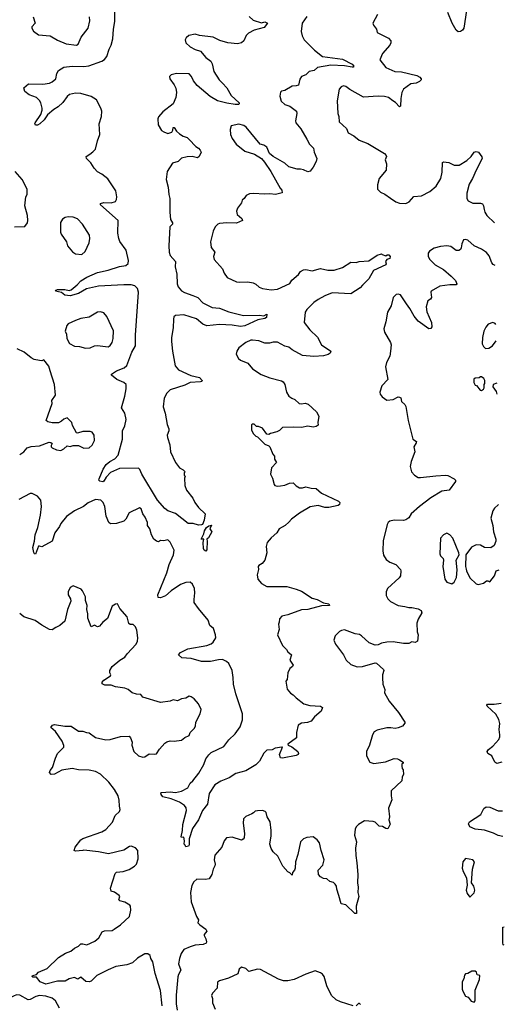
# Model space of a CAD drawing. Extents: x 2057697 to 2160550, y 827490 to 1016834.
# Tile 470 of 509: x 2139485 to 2144093, y 959921 to 969287. Entities that reach past the tile are written whole.
import ezdxf

# ---------------------------------------------------------------- set-up
doc = ezdxf.new("R2010")
doc.units = 0

msp = doc.modelspace()

# ---------------------------------------------------------------- linework, layer by layer
at = {"layer": '0CON20XD'}
for points in [[(2140306, 964934), (2140284.4, 964895.6), (2140275, 964889.2), (2140245.8, 964895.8), (2140238.8, 964905), (2140239.5, 964920.5), (2140278.8, 965011.2), (2140306.2, 965055), (2140343.8, 965085), (2140390.9, 965109.1), (2140421.9, 965145), (2140461.5, 965295), (2140464.2, 965375), (2140485, 965423.3), (2140496.4, 965485), (2140484.4, 965545), (2140452, 965595), (2140485.3, 965704.7), (2140498.5, 965775), (2140496.5, 965815), (2140475, 965836.9), (2140408.8, 965865), (2140357.5, 965905), (2140357.5, 965915), (2140405, 965946.9), (2140480, 965975), (2140505, 965998), (2140550.8, 966125), (2140587.7, 966185), (2140585.3, 966285.3), (2140615.5, 966695), (2140605, 966728), (2140578.8, 966755), (2140545, 966763.6), (2140475, 966765.9), (2140235, 966750.4), (2140120, 966725), (2140045, 966682.9), (2139965, 966660.3), (2139915.6, 966665.6), (2139882.5, 966692.5), (2139826.2, 966705), (2139831.2, 966715), (2139845, 966718.8), (2139915, 966719.1), (2139955, 966709.5), (2139975, 966715.5), (2140032.9, 966765), (2140067, 966803), (2140125, 966837.9), (2140225, 966882.7), (2140325.4, 966904.6), (2140435, 966940), (2140495, 966949.4), (2140515, 966966.2), (2140520.9, 966995), (2140496.6, 967095), (2140438.1, 967178.1), (2140427.1, 967205), (2140419.7, 967255), (2140420, 967375), (2140252, 967525), (2140253.1, 967536.9), (2140285, 967548.1), (2140355, 967544.4), (2140395, 967558), (2140404.2, 967575), (2140407.5, 967602.5), (2140398.1, 967658.1), (2140321.9, 967771.9), (2140265, 967818.6), (2140225, 967838), (2140193.7, 967873.7), (2140161.9, 967925), (2140119.4, 967965), (2140117.8, 967985), (2140151.2, 968008.8), (2140181.7, 968028.3), (2140204.7, 968055.3), (2140224.2, 968135), (2140248.5, 968195), (2140239.5, 968295), (2140263.6, 968365), (2140267.3, 968415), (2140257.8, 968445), (2140215, 968522.9), (2140165, 968555.5), (2140065, 968585.4), (2140015, 968587.9), (2139960, 968575), (2139935, 968555.7), (2139895, 968499.4), (2139851.7, 968458.3), (2139808.5, 968431.5), (2139749.4, 968380.6), (2139716.9, 968335), (2139678, 968295), (2139655, 968284), (2139635, 968283.3), (2139630, 968295), (2139633.3, 968305), (2139685, 968383.8), (2139697.5, 968425), (2139699.2, 968445), (2139686.2, 968495), (2139675, 968517.5), (2139646.2, 968545), (2139575, 968570.8), (2139533.8, 968605), (2139523, 968637), (2139570, 968675), (2139705, 968671.9), (2139767.6, 968682.4), (2139795, 968694.2), (2139829.2, 968725), (2139838.9, 968775), (2139855, 968803.8), (2139905, 968835.6), (2139985, 968845.6), (2140095, 968840.5), (2140142.7, 968847.3), (2140267.4, 968892.6), (2140291.8, 968908.2), (2140313.3, 968935), (2140334.5, 969005), (2140356.4, 969045), (2140372.1, 969105), (2140376.9, 969195), (2140388.8, 969268.8), (2140390.5, 969405)], [(2139613.8, 969315), (2139632.5, 969255), (2139601.7, 969218.3), (2139600, 969205), (2139615, 969177.5), (2139662.5, 969142.5), (2139775, 969134.3), (2139843.1, 969093.1), (2139926.4, 969056.4), (2140025, 969044.3)], [(2140025, 969044.3), (2140040, 969055), (2140071.2, 969118.8), (2140137.5, 969205), (2140151.9, 969275), (2140148.9, 969315)], [(2141667.7, 969317.7), (2141705, 969282), (2141785, 969256), (2141815, 969266.7), (2141842.5, 969255), (2141808.3, 969211.7), (2141715, 969187.8), (2141661.7, 969158.3), (2141637.5, 969135), (2141616, 969085), (2141595, 969066), (2141555, 969056.9), (2141465, 969067.3), (2141388.3, 969088.3), (2141325, 969119.5), (2141195, 969137.5), (2141155, 969148.5), (2141093.8, 969135), (2141067.5, 969115), (2141058.6, 969095), (2141065.8, 969065), (2141105, 969029.2), (2141155, 969002.5), (2141205, 968987.5), (2141255, 968928), (2141303.1, 968893.1), (2141315, 968867.5), (2141331.4, 968795), (2141382.9, 968715), (2141413.1, 968683.1), (2141455, 968638), (2141494.4, 968564.4), (2141570.8, 968495), (2141571.2, 968485), (2141565, 968481.4), (2141535, 968481.1), (2141455, 968491.9), (2141366.2, 968516.2), (2141295, 968555.7), (2141171.9, 968661.9), (2141139.2, 968705), (2141120, 968745), (2141095, 968772), (2140975, 968774), (2140926.4, 968763.6), (2140910, 968745), (2140912.5, 968725), (2140955, 968667.5), (2140968.8, 968635), (2140976.2, 968595), (2140970, 968545), (2140945, 968487.5), (2140845, 968410), (2140805, 968362.5), (2140798.8, 968345), (2140801.2, 968285), (2140835, 968233.8), (2140855, 968218.8), (2140895, 968203.8), (2140933, 968217), (2140942.5, 968235), (2140945, 968260), (2140955, 968260), (2140977.5, 968225), (2141005, 968200), (2141038.8, 968178.8), (2141076.7, 968165), (2141097.7, 968147.7), (2141160.3, 968080.3), (2141186.7, 968065), (2141202.5, 968045), (2141210, 968025), (2141192.5, 967985), (2141175, 967973.8), (2141125.6, 967985.6), (2141077.3, 967982.7), (2141022.1, 967967.9), (2140992.9, 967937.1), (2140937, 967923), (2140888.3, 967841.7), (2140876.4, 967766.4), (2140897.1, 967695), (2140902, 967625), (2140913.8, 967585), (2140912, 967455), (2140919.2, 967385), (2140938.9, 967355), (2140937, 967343), (2140914, 967315), (2140901.9, 967135), (2140905.6, 967075), (2140915.7, 967045), (2140968.1, 966985), (2140964.4, 966935.6), (2140979.6, 966865), (2140981.5, 966775), (2140992.2, 966745), (2141025, 966708.6), (2141051.4, 966691.4), (2141132.6, 966662.6), (2141180, 966645), (2141225, 966594.2), (2141315, 966547.5), (2141385, 966543.8), (2141475, 966507.5), (2141614.3, 966474.3), (2141765, 966475.7), (2141805, 966470.6), (2141835, 966486), (2141832.9, 966455), (2141815, 966444.2), (2141749.2, 966430.8), (2141626.7, 966375), (2141585, 966367.5), (2141505, 966381.3), (2141385.8, 966385.8), (2141265, 966373.8), (2141225, 966391.4), (2141165, 966442.1), (2141045, 966478.7), (2140965, 966472), (2140950.3, 966459.7), (2140947.3, 966437.3), (2140945.4, 966354.6), (2140928.9, 966265), (2140927.5, 966225), (2140936.6, 966133.4), (2140963.3, 965993.3), (2140995.5, 965955.5), (2141112.4, 965902.4), (2141195, 965882), (2141221.2, 965855), (2141216.7, 965845), (2141205, 965840.6), (2141105, 965834.6), (2141055, 965809.6), (2140916.7, 965765), (2140885, 965733.8), (2140859.5, 965685), (2140849.2, 965605), (2140868.6, 965545), (2140886, 965435), (2140903.8, 965395), (2140903.3, 965375), (2140888.8, 965335), (2140891.7, 965311.7), (2140913, 965243), (2140920, 965175), (2140967.5, 965075), (2141005, 965022.5), (2141040, 965005), (2141060, 964985), (2141050, 964975), (2141050, 964955), (2141057.5, 964945), (2141052.5, 964925), (2141056.2, 964855), (2141071.7, 964811.7), (2141131.2, 964735), (2141150, 964695), (2141185.9, 964645.9), (2141248.8, 964585), (2141240.4, 964525), (2141224, 964486), (2141215, 964480), (2141185, 964479.4), (2141135, 964493.8), (2141087.5, 964495), (2140965, 964590.8), (2140895, 964616), (2140865, 964638), (2140795, 964716), (2140646.2, 964965), (2140627.9, 965007.9), (2140615, 965021.4), (2140433.6, 965016.4), (2140350, 964980), (2140306, 964934)], [(2142215, 969317.1), (2142171.4, 969255), (2142161.4, 969175), (2142172.4, 969132.4), (2142191.1, 969095), (2142287.1, 968997.1), (2142365, 968935.4), (2142555, 968912.5), (2142645, 968864.4), (2142662.5, 968845), (2142656.2, 968835), (2142645, 968833.6), (2142575, 968846.2), (2142445, 968852.7), (2142317.3, 968832.7), (2142285, 968803.1), (2142237.1, 968792.9), (2142206.6, 968763.4), (2142163.3, 968745), (2142149.5, 968720.5), (2142135, 968663.3), (2142115, 968656), (2142075, 968655.8), (2142007, 968613), (2141975, 968606.2), (2141964.2, 968595.8), (2141958.3, 968558.3), (2141972.7, 968512.7), (2142005, 968481.2), (2142055, 968464), (2142116.7, 968415), (2142121.2, 968395), (2142108.8, 968325), (2142110.8, 968305), (2142157.5, 968247.5), (2142215, 968151.2), (2142241.9, 968101.9), (2142277.5, 968065), (2142283.8, 968025), (2142308.8, 967965), (2142305, 967937.5), (2142275, 967882.5), (2142247.5, 967845), (2142225, 967838.8), (2142185, 967858.8), (2142155, 967866.2), (2142124.1, 967864.1), (2142045, 967886), (2142005, 967923.3), (2141895.7, 967985.7), (2141861.2, 968015), (2141833.8, 968075), (2141805, 968093.8), (2141773.1, 968103.1), (2141637.5, 968265), (2141615, 968280.8), (2141567.7, 968292.3), (2141494.3, 968275.7), (2141487.7, 968242.3), (2141490.8, 968195), (2141506.2, 968155), (2141543.1, 968103.1), (2141626.7, 968035), (2141717.7, 968007.7), (2141783.3, 967965), (2141812.3, 967932.3), (2141872.1, 967842.1), (2141961.2, 967685), (2141978, 967665), (2141979.2, 967640.8), (2141917, 967623), (2141865, 967631.4), (2141815, 967625.6), (2141705, 967631.9), (2141670.9, 967629.1), (2141640, 967615), (2141620, 967585), (2141599.3, 967570.7), (2141593.8, 967545), (2141556.2, 967495), (2141548, 967465), (2141553.8, 967435), (2141598.8, 967395), (2141603.3, 967375), (2141547.5, 967352.5), (2141455, 967354.4), (2141385, 967348.8), (2141369.5, 967340.5), (2141344, 967315), (2141324.4, 967275.6), (2141300, 967175), (2141305, 967120), (2141340, 967075), (2141327.5, 967035), (2141333.3, 967005), (2141415, 966916.7), (2141430, 966875), (2141458.8, 966835), (2141545, 966794.2), (2141575, 966790), (2141655.9, 966794.1), (2141705, 966784), (2141729.7, 966769.7), (2141763, 966743), (2141795, 966730.8), (2141875, 966718.1), (2141935, 966723.9), (2142053.1, 966776.9), (2142071.9, 966808.1), (2142136.7, 966863.3), (2142155, 966892.5), (2142185, 966907.1), (2142205, 966909.2), (2142265, 966897.8), (2142345, 966920), (2142415, 966903.5), (2142475, 966903.6), (2142555, 966930), (2142635, 966978.8), (2142685, 966977.5), (2142714.1, 966985.9), (2142805.8, 966994.2), (2142885, 967046), (2142925, 967060), (2142931.7, 967051.7), (2142965, 967040), (2142980, 967050), (2142995, 967051.2), (2143008, 967035), (2143004.1, 967015.9), (2142977.5, 967005), (2142963.8, 966985), (2142970, 966965), (2142965, 966953.8), (2142850, 966900), (2142805, 966822.9), (2142745, 966760.8), (2142722.9, 966737.1), (2142635, 966678.8), (2142455, 966688.1), (2142385, 966658.9), (2142322, 966625), (2142282, 966595), (2142215, 966530), (2142199.2, 966505), (2142190, 966405), (2142244.2, 966335), (2142315.6, 966265.6), (2142356, 966195), (2142442.5, 966135), (2142437.5, 966115), (2142417.9, 966102.1), (2142375, 966090), (2142282.6, 966082.6), (2142175, 966091.1), (2142076.9, 966146.9), (2142045, 966172.5), (2142005, 966180.8), (2141935, 966220), (2141895, 966220), (2141861.3, 966208.7), (2141815, 966209.5), (2141760.2, 966230.2), (2141698.5, 966238.5), (2141682.3, 966237.7), (2141633.8, 966215), (2141568.8, 966165), (2141551.2, 966135), (2141543.3, 966105), (2141564.1, 966064.1), (2141585, 966048.8), (2141655, 966018.8), (2141700, 965965), (2141781.1, 965911.1), (2141865, 965880), (2141975, 965850), (2141990.5, 965840.5), (2142007.3, 965817.3), (2142022.7, 965742.7), (2142045, 965706.2), (2142073.3, 965685), (2142102.6, 965672.6), (2142143.3, 965635), (2142165, 965632.7), (2142199.7, 965639.7), (2142228.3, 965628.3), (2142306.7, 965555), (2142330, 965515), (2142318.8, 965455), (2142321.7, 965428.3), (2142305, 965416.7), (2142275, 965412), (2142225, 965418.8), (2142165, 965408.5), (2142088, 965412), (2141985, 965406), (2141955, 965377.5), (2141930, 965365), (2141868.3, 965351.7), (2141855, 965340), (2141833.6, 965343.6)], [(2142886.1, 969336.1), (2142843.3, 969255), (2142850, 969235), (2142876.8, 969196.8), (2142885, 969163.3), (2142990.7, 969110.7), (2143012.5, 969085), (2143013.8, 969065), (2143005.8, 969045), (2142933.7, 968966.3), (2142910.8, 968905), (2142965, 968833.3), (2143053, 968793), (2143115, 968789.2), (2143262.5, 968755), (2143290.3, 968740.3), (2143303.3, 968725), (2143303.3, 968715), (2143285, 968698.8), (2143254, 968684), (2143205, 968675.7), (2143135, 968626), (2143120, 968595), (2143108, 968538), (2143105, 968463.8), (2143095, 968456.2), (2143059.1, 968499.1), (2143033.8, 968515), (2142991.2, 968545), (2142955, 968556.5), (2142895, 968560.5), (2142755, 968550), (2142623.3, 968623.3), (2142585, 968651.2), (2142565, 968656.7), (2142540.7, 968649.3), (2142524.2, 968625.8), (2142502.9, 968515), (2142509.2, 968395), (2142518.8, 968365), (2142522.9, 968315), (2142590.9, 968250.9), (2142609.7, 968209.7), (2142662.3, 968182.3), (2142711.7, 968141.7), (2142795, 968108), (2142952.5, 968015), (2142970, 967995), (2142972.5, 967985), (2142960, 967955), (2142973.3, 967915), (2142968.8, 967855), (2142903.8, 967775), (2142887.5, 967715), (2142887.5, 967675), (2142916.4, 967646.4), (2142958.3, 967628.3), (2143011.7, 967588.3), (2143062.5, 967555), (2143095, 967541.2), (2143155, 967539.2), (2143187.3, 967552.7), (2143232.5, 967605), (2143305, 967612.5), (2143385, 967653.1), (2143445, 967702.5), (2143490.8, 967775), (2143503.1, 967835), (2143505, 967927.5), (2143515, 967933.3), (2143565, 967929.2), (2143615, 967903.8), (2143665, 967902), (2143735, 967947.5), (2143776.7, 967985), (2143805, 968026.7), (2143825, 968033.3), (2143846.4, 968026.4), (2143880.7, 967980.7), (2143883.8, 967965), (2143824.3, 967855), (2143791.9, 967775), (2143758.6, 967721.4), (2143737.1, 967635), (2143738, 967585), (2143750, 967565), (2143795, 967541.4), (2143865, 967540), (2143884.1, 967534.1), (2143895.7, 967515.7), (2143900.8, 967480.8), (2143908, 967455), (2143928, 967425), (2143999.7, 967354.9)], [(2143732.5, 969375), (2143706.7, 969205), (2143693.9, 969186.1), (2143675, 969173.3), (2143655, 969171.2), (2143635.9, 969185.9), (2143596.9, 969255), (2143557.1, 969355)], [(2139435, 967317.5), (2139535, 967320), (2139560, 967355), (2139562.5, 967375), (2139560, 967425), (2139533.8, 967515), (2139545, 967600), (2139556.2, 967625), (2139556.7, 967675), (2139508.8, 967765), (2139441.2, 967841.2)], [(2140075, 967054), (2140108.8, 967081.2), (2140145.9, 967164.1), (2140151.2, 967205), (2140147.7, 967237.7), (2140081.7, 967341.7), (2140035, 967390.8), (2139995, 967408.8), (2139945, 967412), (2139916.1, 967403.9), (2139892.3, 967387.7), (2139873.9, 967356.1), (2139873.8, 967265), (2139880, 967245), (2139930, 967175), (2139941.2, 967135), (2139988.8, 967078.8), (2140015, 967058.8), (2140075, 967054)], [(2144005.2, 966948.7), (2143987.6, 966957.6), (2143974.3, 966975), (2143949.8, 967039.8), (2143925, 967071.1), (2143875, 967104.4), (2143805, 967135.7), (2143745, 967189.4), (2143725, 967195.7), (2143705, 967192), (2143689.4, 967155), (2143683.3, 967116.7), (2143675, 967101.2), (2143659.7, 967090.3), (2143635, 967092.5), (2143585, 967128.1), (2143545, 967136.9), (2143485, 967129.4), (2143425, 967112), (2143381.2, 967085), (2143368, 967065), (2143368, 967035), (2143386, 967005), (2143436, 966955), (2143515, 966910), (2143588.3, 966848.3), (2143630, 966805), (2143641.2, 966775), (2143635, 966764), (2143575, 966763.5), (2143479.3, 966750.7), (2143397.5, 966705), (2143393.1, 966695), (2143402, 966645), (2143390.8, 966629.2), (2143365, 966613.3), (2143351.1, 966555), (2143356.6, 966506.6), (2143402, 966405), (2143403.9, 966366.1), (2143395, 966347.5), (2143375, 966346.7), (2143275, 966418.5), (2143236.5, 966465), (2143195, 966540.8), (2143162.2, 966585), (2143105, 966668.8), (2143085, 966676.2), (2143065, 966673.3), (2143035, 966642.5), (2143016, 966565), (2142981.2, 966505), (2142967.9, 966412.1), (2142946.2, 966345), (2142953.8, 966315), (2143010.6, 966215), (2143015.7, 966194.3), (2143012.3, 966132.3), (2143002.9, 966085), (2142974.3, 966025), (2142964.2, 965985.8), (2142986.2, 965865), (2142928.8, 965805), (2142908.8, 965745), (2142914.1, 965724.1), (2142930.5, 965700.5), (2142975, 965666.7), (2143035, 965673.8), (2143085, 965697.5), (2143097.3, 965697.3), (2143108.6, 965688.6), (2143116.2, 965655), (2143145.8, 965625.8), (2143155.8, 965605.8), (2143178, 965475), (2143223.3, 965295), (2143257.5, 965275), (2143255, 965262.5), (2143233.3, 965225), (2143243, 965177), (2143206.7, 965085), (2143197.5, 965035), (2143210, 964985), (2143240, 964955), (2143275, 964933.3), (2143295, 964931.2), (2143440.9, 964949.1), (2143535, 964953.3), (2143555, 964950), (2143615, 964917.5), (2143627.5, 964905), (2143627.5, 964895), (2143568.3, 964811.7), (2143499.7, 964800.3), (2143395, 964738.8), (2143286, 964655), (2143206, 964585), (2143185, 964548.8), (2143155, 964530), (2143135, 964523.3), (2143045, 964525.8), (2143005, 964515.8), (2142987.7, 964502.3), (2142978.8, 964485), (2142941.7, 964328.3), (2142936.7, 964235), (2142943.6, 964193.6), (2142970.7, 964150.7), (2143005, 964127.5), (2143063, 964103), (2143105, 964057.5), (2143110, 964045), (2143106.7, 963995), (2143093.9, 963976.1), (2142983.2, 963876.8), (2142969.2, 963845), (2142970.3, 963810.3), (2142985, 963776.7), (2143011.2, 963751.2), (2143085, 963713.8), (2143146.1, 963706.1), (2143184.1, 963694.1), (2143215, 963695.8), (2143275, 963681.4), (2143303.8, 963665), (2143308.8, 963645), (2143275, 963583.3), (2143262, 963545), (2143263.3, 963465), (2143273.3, 963435), (2143266.2, 963375), (2143245, 963363.3), (2143215, 963367.5), (2143186.1, 963353.9), (2143135, 963351.2), (2143035, 963368), (2142975, 963365.8), (2142925, 963356), (2142895, 963338.8), (2142865, 963336.2), (2142807.7, 963357.7), (2142735.6, 963425.6), (2142715, 963438), (2142675, 963444), (2142575, 963481.2), (2142545, 963476.7), (2142525, 963466.7), (2142484, 963426), (2142471.2, 963385), (2142488.8, 963345), (2142564, 963244), (2142588.8, 963195), (2142633.4, 963153.4), (2142695, 963129.2), (2142745, 963134.2), (2142865, 963170), (2142877.5, 963165), (2142943.3, 963105), (2142946.2, 963095), (2142934, 963055), (2142934, 963025), (2142938, 962965), (2142956, 962915), (2142954.2, 962884.2), (2142998.8, 962805), (2143086.8, 962696.8), (2143146.2, 962605), (2143146.7, 962595), (2143123.6, 962566.4), (2143085, 962549.2), (2143055, 962544.3), (2143015, 962551.4), (2142975, 962550), (2142885, 962528.6), (2142857, 962513), (2142838.8, 962485), (2142812.5, 962385), (2142782.5, 962325), (2142781.2, 962285), (2142813.8, 962225), (2142851.7, 962211.7), (2142962.7, 962227.3), (2143045, 962258.8), (2143076.1, 962256.1), (2143096.4, 962246.4), (2143130, 962225), (2143130, 962215), (2143120, 962205), (2143120, 962185), (2143122.5, 962165), (2143131.7, 962151.7), (2143133, 962107), (2143123.3, 962085), (2143117.5, 962045), (2143018.3, 961951.7), (2143016.7, 961905), (2143023.6, 961866.4), (2142990.8, 961785), (2143002, 961705), (2142994.1, 961674.1), (2143006.2, 961635), (2142990, 961595), (2142985, 961590), (2142965, 961593.3), (2142935, 961610.8), (2142902.5, 961615), (2142865, 961652.5), (2142845, 961660), (2142765, 961666.7), (2142705, 961632.5), (2142685, 961610), (2142674, 961585), (2142668.3, 961528.3), (2142686.7, 961465), (2142678.8, 961405), (2142680, 961335), (2142692, 961265), (2142699.2, 961155), (2142697.1, 961075), (2142704, 961035), (2142700.8, 960985), (2142709.2, 960945), (2142684, 960855), (2142687, 960783), (2142672.5, 960785), (2142585, 960866.7), (2142542.5, 960875), (2142520, 960955), (2142499.2, 961015), (2142496, 961045), (2142483.9, 961063.9), (2142468.8, 961078.8), (2142435, 961088.8), (2142405, 961113.3), (2142375, 961116.7), (2142345, 961133.8), (2142326.7, 961155), (2142323, 961197), (2142367.5, 961245), (2142381.2, 961295), (2142350, 961385), (2142335.8, 961455), (2142312.5, 961485), (2142275, 961512.5), (2142215, 961508.8), (2142183.9, 961496.1), (2142153.9, 961466.1), (2142130.8, 961345), (2142107.5, 961275), (2142103.8, 961215), (2142096.7, 961195), (2142080, 961175), (2142075, 961150), (2142055, 961170), (2142035, 961180), (2141987.5, 961235), (2141938.8, 961328.8), (2141895, 961370), (2141875, 961402.5), (2141862, 961445), (2141875.7, 961524.3), (2141877.5, 961575), (2141865.8, 961655), (2141838.8, 961705), (2141830, 961745), (2141820, 961755), (2141795, 961763.3), (2141745, 961760), (2141723, 961757), (2141709.3, 961740.7), (2141691.7, 961731.7), (2141635, 961707.5), (2141612.5, 961685), (2141610, 961645), (2141623.8, 961545), (2141618.8, 961505), (2141609.5, 961490.5), (2141595, 961481.2), (2141505, 961511.2), (2141452.5, 961505), (2141430, 961475), (2141406.2, 961415), (2141340.5, 961339.5), (2141333.8, 961295), (2141344, 961255), (2141342, 961238), (2141324, 961205), (2141310.8, 961155), (2141288, 961115), (2141253, 961107), (2141170.3, 961109.7), (2141141.4, 961085), (2141120.9, 961049.1), (2141109.2, 960985), (2141116.9, 960895), (2141167.5, 960755), (2141184, 960725), (2141178.8, 960695), (2141197.1, 960675), (2141254.4, 960635), (2141265.6, 960615), (2141238, 960585), (2141238, 960575), (2141256.1, 960543.9), (2141261.2, 960515), (2141257, 960503), (2141231.2, 960488.8), (2141155, 960484.2), (2141105, 960465.8)], [(2140111.2, 966161.2), (2140155, 966164.2), (2140195, 966183.3), (2140225, 966188.8), (2140325, 966176.2), (2140345, 966186.7), (2140363, 966217), (2140374.2, 966255), (2140376.8, 966326.8), (2140315, 966462.5), (2140285, 966496.7), (2140255, 966506.2), (2140225, 966503.8), (2140145, 966456.7), (2140065, 966443.3), (2140015, 966426.2), (2139946.4, 966393.6), (2139933.6, 966376.4), (2139916.7, 966325), (2139928.8, 966295), (2139934, 966255), (2139960, 966205), (2140005, 966182.5), (2140055, 966178), (2140111.2, 966161.2)], [(2144012.8, 966385.6), (2144005, 966396.7), (2143985, 966406.2), (2143939.5, 966390.5), (2143917, 966363), (2143898, 966325), (2143884, 966265), (2143883.9, 966203.9), (2143896.4, 966176.4), (2143915, 966157.5), (2143945, 966163.3), (2143980, 966185), (2144014.9, 966230.6)], [(2139485, 965150), (2139525, 965175.8), (2139555, 965214), (2139595, 965226.2), (2139675, 965232), (2139765, 965266.7), (2139780, 965265), (2139792.5, 965255), (2139783.8, 965235), (2139784.1, 965224.1), (2139792.5, 965215), (2139835, 965196.2), (2139875, 965190), (2139905, 965203.3), (2139935, 965232.5), (2139965, 965226), (2139995, 965236), (2140043, 965237), (2140095, 965211.2), (2140145, 965213.8), (2140175, 965240), (2140197.4, 965282.6), (2140192, 965335), (2140175, 965362), (2140155, 965368), (2140085, 965370), (2140035, 965352.5), (2140025, 965357.5), (2139987.5, 965425), (2139980, 965455), (2139935, 965500), (2139905, 965487.5), (2139883, 965467), (2139855, 965452.5), (2139795, 965451.2), (2139751.2, 965461.2), (2139736.7, 965475), (2139794, 965635), (2139792, 965665), (2139826.4, 965716.4), (2139816.2, 965815), (2139773.6, 965946.4), (2139760.7, 965990.7), (2139715, 966050), (2139695, 966042.5), (2139675, 966043.3), (2139624.2, 966054.2), (2139595, 966068.8), (2139526.7, 966125), (2139460, 966155)], [(2143875, 965760), (2143895, 965772.5), (2143902.5, 965785), (2143900, 965815), (2143907.5, 965825), (2143907.5, 965855), (2143897.5, 965875), (2143875, 965890), (2143865, 965890), (2143855, 965880), (2143815, 965877.5), (2143803.9, 965866.1), (2143802.5, 965855), (2143803.3, 965835), (2143815, 965810), (2143828.3, 965808.3), (2143863.6, 965763.6), (2143875, 965760)], [(2144020.4, 965829.8), (2143987.5, 965815), (2143983, 965793), (2144015, 965750), (2144021.8, 965724)], [(2141833.6, 965343.6), (2141795, 965400), (2141757, 965417), (2141738.3, 965418.3), (2141715, 965437.5), (2141695, 965440), (2141688.3, 965431.7), (2141690, 965385), (2141705, 965350), (2141730, 965325), (2141745, 965320), (2141815, 965247.5), (2141853.6, 965233.6), (2141863.9, 965223.9), (2141892, 965155), (2141906.7, 965135), (2141906.7, 965105), (2141926.2, 965075), (2141878.8, 965025), (2141871.2, 964965), (2141890, 964925), (2141903.3, 964865), (2141912.5, 964855), (2141935, 964848.8), (2141965, 964851.2), (2142005, 964858.8), (2142051.7, 964878.3), (2142085, 964880), (2142115, 964851.2), (2142144.4, 964834.4), (2142175, 964834.3), (2142205, 964844.2), (2142255, 964830), (2142305, 964828), (2142355, 964782.9), (2142517, 964707), (2142528.8, 964695), (2142526.7, 964675), (2142514.2, 964665.8), (2142425, 964645.8), (2142385, 964645.7), (2142324.4, 964664.4), (2142247.2, 964652.8), (2142145, 964592), (2142070, 964535), (2142045, 964506.7), (2142008.8, 964475), (2141953.3, 964445), (2141930, 964405), (2141875, 964358.8), (2141838.8, 964315), (2141828, 964275), (2141833.8, 964215), (2141816.2, 964145), (2141790, 964115), (2141757.5, 964095), (2141753.3, 964085), (2141756.4, 964056.4), (2141743.8, 964005), (2141750, 963965), (2141785, 963922), (2141835, 963895.7), (2142025, 963894), (2142115, 963870.8), (2142165, 963850), (2142265, 963784.3), (2142315, 963771.4), (2142375, 963738.6), (2142425, 963730), (2142431.2, 963715), (2142355, 963709.4), (2142225, 963675.6), (2142165, 963672.2), (2142035, 963625.8), (2141977.7, 963612.3), (2141955, 963587.5), (2141951.2, 963555), (2141946.2, 963535), (2141951.2, 963485), (2141936.2, 963435), (2141984.2, 963334.2), (2142023.3, 963295), (2142035, 963273.3), (2142068.8, 963245), (2142054, 963195), (2142083.8, 963145), (2142080, 963135), (2142053.8, 963115), (2142036.2, 963075), (2142029.3, 963010.7), (2142017, 962993), (2142029.3, 962919.3), (2142060.5, 962880.5), (2142085.8, 962865.8), (2142113.3, 962835), (2142187.3, 962777.3), (2142245, 962761.9), (2142346.1, 962756.1), (2142363, 962743), (2142350.3, 962709.7), (2142286.7, 962655), (2142256.7, 962615), (2142222.3, 962602.3), (2142164.5, 962595.5), (2142132.5, 962575), (2142117.5, 962505), (2142117.5, 962455), (2142034.2, 962394.2), (2142036.7, 962385), (2142071.1, 962371.1), (2142130.6, 962325), (2142137.5, 962305), (2142134.2, 962295.8), (2142112.9, 962287.1), (2141985, 962260.5), (2141965.5, 962265.5), (2141956.2, 962296.2), (2141983.8, 962365), (2141977.3, 962367.3), (2141913.1, 962356.9), (2141885, 962342.5), (2141835, 962337.1), (2141805, 962310.8), (2141766.4, 962233.6), (2141731.3, 962198.7), (2141635, 962141.1), (2141541.2, 962115), (2141476.2, 962073.8), (2141397, 962043), (2141342.1, 962007.9), (2141288, 961925), (2141269.5, 961825), (2141224.5, 961765.5), (2141185, 961676.2), (2141128, 961592), (2141096, 961495), (2141097, 961437), (2141090, 961425), (2141065, 961420), (2141060, 961435), (2141047.5, 961445), (2141053.3, 961475), (2141045, 961510), (2141025, 961507.5), (2141020, 961515), (2141034, 961575), (2141035, 961630), (2141071.9, 961765), (2141069.3, 961789.3), (2141052, 961812), (2141003.5, 961843.5), (2140926.4, 961876.4), (2140846.2, 961895), (2140830, 961915), (2140828.3, 961931.7), (2140835, 961936.7), (2140915, 961942), (2140965, 961936.7), (2141025, 961948.5), (2141085, 961979.2), (2141105.5, 962024.5), (2141130, 962045), (2141189.4, 962120.6), (2141235, 962202), (2141256.5, 962255), (2141283.3, 962295), (2141305, 962314.4), (2141425, 962374.3), (2141472.9, 962437.1), (2141535.3, 962494.7), (2141579.9, 962560.1), (2141602.9, 962625), (2141603.5, 962685), (2141540.4, 962875), (2141517.3, 962965), (2141515, 963030), (2141504.4, 963095), (2141472.4, 963162.4), (2141452.6, 963182.6), (2141415, 963199.5), (2141375, 963197.8), (2141299.1, 963180.9), (2141215, 963182.9), (2141115, 963211.4), (2141025.9, 963215.9), (2140993.6, 963243.6), (2141013, 963267), (2141085, 963300.6), (2141265, 963333.3), (2141305, 963348.6), (2141326, 963365), (2141348.8, 963405), (2141347.5, 963435), (2141329.4, 963495), (2141293.2, 963523.2), (2141276.4, 963573.6), (2141184.4, 963684.4), (2141145, 963742.5), (2141142.7, 963772.7), (2141151.4, 963835), (2141146.9, 963875), (2141127.2, 963917.2), (2141105, 963935.8), (2141065, 963932.9), (2141015, 963912.9), (2140925, 963854.3), (2140870, 963805), (2140825, 963785.7), (2140800.3, 963790.3), (2140799.5, 963815), (2140885.6, 964025), (2140907.8, 964105), (2140947.7, 964195), (2140955, 964240), (2140916.4, 964316.4), (2140895, 964340), (2140855, 964329.2), (2140825, 964333.8), (2140805, 964320), (2140785, 964325.8), (2140760, 964345), (2140737, 964387), (2140722.5, 964445), (2140698.8, 964475), (2140700.8, 964505), (2140678, 964555), (2140655.6, 964585.6), (2140639.2, 964635), (2140625, 964642.5), (2140527.1, 964595), (2140495.4, 964535), (2140474.5, 964515), (2140405, 964493.3), (2140349.6, 964489.6), (2140334.2, 964504.2), (2140306.9, 964565), (2140295.4, 964655), (2140278.9, 964695), (2140255.3, 964715.3), (2140205, 964722.5), (2140135, 964689.5), (2140093.1, 964656.9), (2140007.5, 964615), (2139928.8, 964561.2), (2139876.9, 964495), (2139863.3, 964465), (2139818.1, 964405), (2139795, 964326.2), (2139695, 964272.5), (2139675, 964280), (2139665, 964277.5), (2139635, 964203.3), (2139625, 964206.7), (2139619.1, 964219.1), (2139611.5, 964265), (2139624.4, 964325.6), (2139633.5, 964385), (2139658.1, 964455), (2139683.8, 964575), (2139693.8, 964655), (2139687.5, 964715), (2139653.6, 964753.6), (2139605, 964778.8), (2139585, 964780), (2139477.2, 964722.8)], [(2144036.1, 964671.2), (2144035, 964670.8), (2143999.3, 964640.7), (2143985, 964613.3), (2143966, 964545), (2143983.8, 964475), (2143989.2, 964415), (2144013.3, 964345), (2144013.3, 964325), (2143996.7, 964285), (2143965, 964263.3), (2143905, 964266.7), (2143865, 964287.5), (2143825, 964292.5), (2143781.8, 964268.2), (2143727.5, 964195), (2143722.5, 964085), (2143731.7, 964058.3), (2143732.5, 964045), (2143765.9, 963975.9), (2143825, 963920), (2143845, 963913.8), (2143893.9, 963926.1), (2143925, 963948.8), (2143935, 963950), (2143955, 963940), (2144000, 963995), (2144015, 964042.5), (2144044.4, 964054.5)], [(2141255, 964230), (2141239.4, 964239.4), (2141232.5, 964255), (2141231.2, 964315), (2141237.5, 964345), (2141210, 964345), (2141236.2, 964395), (2141242.5, 964425), (2141261.1, 964455), (2141285, 964472), (2141307.5, 964477.5), (2141294.2, 964445), (2141311.2, 964415), (2141280.9, 964359.1), (2141263.3, 964345), (2141269.2, 964325), (2141265.8, 964245), (2141255, 964230)], [(2143595, 963920), (2143616.7, 963935), (2143639.3, 963980.7), (2143643.3, 964055), (2143634.1, 964145.9), (2143662.5, 964195), (2143660, 964215), (2143603.3, 964355), (2143575, 964386.7), (2143545, 964402.5), (2143515, 964387.5), (2143487.5, 964355), (2143480, 964205), (2143486.4, 964186.4), (2143510.5, 964160.5), (2143515.9, 964145.9), (2143508.8, 964085), (2143526.1, 963966.1), (2143547.5, 963935), (2143595, 963920)], [(2140840, 959905), (2140823.2, 960053.2), (2140774.3, 960215), (2140750, 960325), (2140730.8, 960355), (2140724.2, 960385), (2140705, 960400), (2140675, 960400), (2140605, 960360), (2140558.8, 960315), (2140504.5, 960295.5), (2140400.3, 960279.7), (2140325, 960250), (2140218.8, 960195), (2140165, 960141.2), (2140145, 960133.3), (2140115, 960136.2), (2140065, 960180), (2140039.3, 960160.7), (2140005, 960176.7), (2139955, 960163.8), (2139918.3, 960141.7), (2139845, 960140), (2139735, 960113.3), (2139680, 960135), (2139645, 960180), (2139609.3, 960179.3), (2139603.3, 960185), (2139607.5, 960195), (2139645, 960202.5), (2139664.4, 960225.6), (2139745, 960262.5), (2139853.9, 960366.1), (2139922.1, 960407.9), (2139972.7, 960427.3), (2140005, 960454), (2140045.6, 960474.4), (2140065, 960496), (2140085, 960496), (2140125, 960486.2), (2140199.7, 960520.3), (2140236.8, 960553.2), (2140269.5, 960610.5), (2140290.5, 960619.5), (2140365, 960624), (2140385, 960634), (2140445, 960676.2), (2140528.8, 960755), (2140543.3, 960815), (2140540, 960855), (2140532.5, 960865), (2140485, 960892), (2140437.5, 960905), (2140427.5, 960915), (2140437.5, 960945), (2140432.5, 960955), (2140385.7, 960985.7), (2140355, 960997.5), (2140348.8, 961025), (2140393.3, 961165), (2140405, 961176.2), (2140470, 961185), (2140525, 961204), (2140577.5, 961235), (2140596.2, 961255), (2140612.5, 961305), (2140610, 961385), (2140585, 961410), (2140545, 961423.3), (2140529.3, 961420.7), (2140475, 961386), (2140329.1, 961350.9), (2140235, 961370.8), (2140095, 961386.7), (2140085, 961383.3), (2140015, 961377.5), (2140002.5, 961385), (2140012.5, 961415), (2140065, 961484), (2140085, 961499.2), (2140265, 961562.2), (2140305, 961584.3), (2140366.7, 961653.3), (2140391.4, 961715), (2140435.7, 961755), (2140442, 961775), (2140434.4, 961804.4), (2140432.4, 961862.4), (2140421.4, 961905), (2140387.5, 961965), (2140333.3, 962035), (2140255, 962109.4), (2140205.5, 962135.5), (2140146.8, 962146.8), (2140045, 962150), (2139985, 962164.2), (2139885, 962147.5), (2139815, 962109.2), (2139785, 962106.2), (2139768.8, 962125), (2139773.8, 962145), (2139795.7, 962174.3), (2139826.6, 962263.4), (2139843.1, 962306.9), (2139903.8, 962365), (2139906.1, 962383.9), (2139888.1, 962425), (2139826.8, 962516.8), (2139780, 962555), (2139797.5, 962575), (2139815, 962581.2), (2139915, 962566.7), (2139975, 962566), (2140045, 962517.5), (2140085, 962518), (2140120, 962505), (2140145, 962503.8), (2140205, 962458), (2140305, 962437.5), (2140345, 962440), (2140445, 962467.1), (2140525, 962472.5), (2140538.8, 962455), (2140553.3, 962415), (2140552, 962385), (2140571.2, 962325), (2140615, 962283.8), (2140655, 962271.2), (2140675.9, 962274.1), (2140715, 962303.3), (2140765, 962298.8), (2140785, 962303.3), (2140813, 962347), (2140865, 962403.3), (2140885, 962416.2), (2140915, 962426.2), (2140955, 962423.3), (2141025, 962432), (2141055, 962460), (2141095, 962477.5), (2141106, 962505), (2141144.4, 962545.6), (2141156, 962565), (2141158.8, 962605), (2141200, 962685), (2141211.2, 962725), (2141185, 962780), (2141145, 962826.7), (2141115, 962846.7), (2141095, 962852.5), (2141065, 962831.2), (2141025, 962826.7), (2140987, 962807), (2140945, 962816.7), (2140915, 962803.8), (2140825, 962791.2), (2140655, 962842.5), (2140636.1, 962866.1), (2140595, 962870), (2140555, 962884), (2140515, 962914.2), (2140485, 962927.1), (2140395, 962941.9), (2140355, 962955.6), (2140295, 962957.5), (2140269.3, 962969.3), (2140268.8, 962985), (2140286, 963005), (2140347.5, 963045), (2140352.5, 963055), (2140342.5, 963075), (2140342.5, 963095), (2140365, 963132.5), (2140437, 963193), (2140485, 963223.8), (2140506.7, 963255), (2140591.2, 963345), (2140606.2, 963375), (2140608.8, 963405), (2140598.3, 963478.3), (2140585, 963512.5), (2140565, 963532), (2140535, 963534), (2140522.2, 963542.2), (2140505.7, 963605.7), (2140436.4, 963686.4), (2140415, 963730), (2140395, 963727.5), (2140365, 963707.5), (2140318.6, 963591.4), (2140276.2, 963555), (2140245, 963516.7), (2140225, 963510), (2140195, 963526.7), (2140165, 963512.5), (2140132.5, 963595), (2140133.3, 963635), (2140123.3, 963675), (2140126, 963715), (2140110.7, 963760.7), (2140110, 963795), (2140082.5, 963855), (2140069.3, 963869.3), (2139995, 963902.5), (2139964.1, 963885.9), (2139946.7, 963845), (2139947.5, 963815), (2139967, 963777), (2139970, 963755), (2139940, 963675), (2139913.6, 963566.4), (2139867.3, 963522.7), (2139827.5, 963505), (2139795, 963481.2), (2139767.5, 963485), (2139695, 963526.2), (2139632.7, 963572.7), (2139526.1, 963606.1), (2139485, 963636.7)], [(2144069.2, 962223), (2144021.2, 962211.2), (2144004.2, 962224.2), (2143975, 962283.3), (2143937.3, 962307.3), (2143930, 962325), (2143942.9, 962345), (2143985, 962375.6), (2144039.3, 962440.7), (2144050.8, 962465), (2144051.4, 962485), (2144044.4, 962535), (2144051.7, 962591.7), (2144041.1, 962631.1), (2144010.9, 962680.9), (2143930.8, 962755), (2143926.2, 962765), (2143932.5, 962775), (2143995, 962776.2), (2144061.6, 962786.2)], [(2144078.8, 961516.4), (2144035.9, 961525.9), (2143989.5, 961549.5), (2143905, 961575.5), (2143815.5, 961585.5), (2143765, 961608.8), (2143752.7, 961637.3), (2143762.3, 961657.7), (2143868.1, 961725), (2143897.3, 961782.7), (2143920.9, 961799.1), (2143955, 961795.7), (2144035, 961761.1), (2144075.5, 961759.4)], [(2143765, 960940), (2143807.5, 960982.5), (2143813.3, 961005), (2143803.6, 961043.6), (2143782.5, 961075), (2143791.2, 961205), (2143808.8, 961275), (2143795, 961296.2), (2143725, 961307.5), (2143700, 961275), (2143692, 961215), (2143701.2, 961185), (2143733.3, 961125), (2143740, 961055), (2143731.2, 961005), (2143740, 960975), (2143765, 960940)], [(2144092.8, 960482.7), (2144082.5, 960485), (2144077.5, 960505), (2144080, 960655), (2144090.4, 960656.2)], [(2141105, 960465.8), (2141045, 960441.2), (2141020.8, 960405), (2141005, 960357.5), (2140995.9, 960304.1), (2141016, 960245), (2140994.4, 960205), (2140989.1, 960180.9), (2140972.2, 960007.8), (2140974.5, 959924.5), (2140983.3, 959865)], [(2142655, 959907.5), (2142535, 959943.8), (2142492.7, 959962.7), (2142450, 960005), (2142406.2, 960095), (2142378.8, 960185), (2142365, 960206.7), (2142345, 960221.2), (2142295, 960237.5), (2142205, 960206.7), (2142095, 960156.2), (2142035.9, 960144.1), (2141995, 960143.8), (2141945, 960161.2), (2141775, 960250.8), (2141745, 960253.8), (2141665, 960233.8), (2141635, 960260), (2141595, 960273.3), (2141572.5, 960255), (2141559.3, 960210.7), (2141472, 960168), (2141385, 960142.5), (2141365, 960130), (2141361.2, 960075), (2141317.5, 960025), (2141310, 960005), (2141318, 959975), (2141318.8, 959935), (2141343.8, 959875)], [(2143805, 959940), (2143816.7, 959955), (2143816.7, 960055), (2143857.5, 960155), (2143860, 960195), (2143835, 960200), (2143827.5, 960225), (2143815.9, 960235.9), (2143785, 960236.7), (2143745, 960212.5), (2143725, 960210), (2143713, 960197), (2143707, 960163), (2143692.5, 960135), (2143692.5, 960065), (2143697.5, 960045), (2143725, 959997.5), (2143748.8, 959988.8), (2143779.3, 959949.3), (2143805, 959940)], [(2139865, 959882.5), (2139825.6, 959955), (2139795, 959980.5), (2139735, 959998.1), (2139675, 960003.6), (2139639.2, 959995), (2139585, 959966.2), (2139565, 959962.9), (2139487.5, 960007.5), (2139455, 960009.8), (2139425, 959999.3), (2139299.4, 959930.6), (2139232.6, 959877.4)], [(2142725, 959917.5), (2142715, 959926.7), (2142705, 959926.7), (2142685, 959907.5)]]:
    msp.add_lwpolyline(points, dxfattribs=at)

doc.saveas('drawing.dxf')
